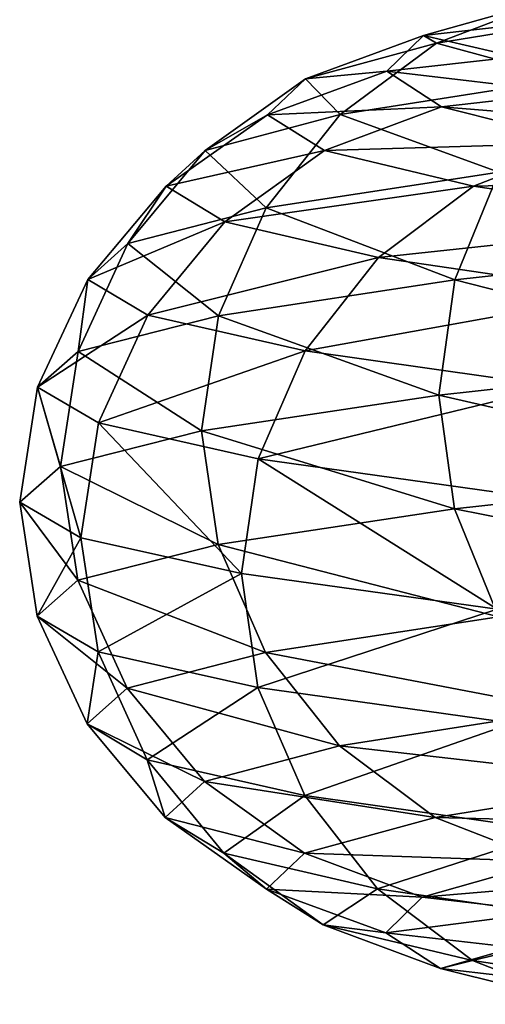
# Model space of a CAD drawing. Header units: metres. Extents: x -109 to 109, y -917 to 389.
# Tile 443 of 656: x -19 to -16.41, y -431.54 to -426.08. Entities that reach past the tile are written whole.
import ezdxf

# ---------------------------------------------------------------- set-up
doc = ezdxf.new("R2010")
doc.units = ezdxf.units.M
doc.layers.add('solid_24503124_XXX_01_SW0001', color=7, linetype='CONTINUOUS')

msp = doc.modelspace()

# ---------------------------------------------------------------- linework, layer by layer
at = {"layer": 'solid_24503124_XXX_01_SW0001'}
for points in [[(-16.056131, -425.9646, 5.463327), (-16.755266, -426.163025, 2.624056), (-16.683445, -426.206177, 5.67678)], [(-16.049801, -426.083038, 2.513572), (-16.755266, -426.163025, 2.624056), (-16.056131, -425.9646, 5.463327)], [(-16.056131, -425.9646, 5.463327), (-16.683445, -426.206177, 5.67678), (-15.460265, -426.007751, 8.457544)], [(-15.460265, -426.007751, 8.457544), (-16.683445, -426.206177, 5.67678), (-15.954819, -426.404236, 8.72809)], [(-16.049801, -426.083038, 2.513572), (-16.243942, -426.281494, -0.280386), (-16.755266, -426.163025, 2.624056)], [(-16.755266, -426.163025, 2.624056), (-17.409895, -426.404602, 2.726578), (-16.683445, -426.206177, 5.67678)], [(-16.755266, -426.163025, 2.624056), (-16.957939, -426.361481, -0.29271), (-17.409895, -426.404602, 2.726578)], [(-16.243942, -426.281494, -0.280386), (-16.957939, -426.361481, -0.29271), (-16.755266, -426.163025, 2.624056)], [(-16.683445, -426.206177, 5.67678), (-17.409895, -426.404602, 2.726578), (-17.217127, -426.602661, 5.858373)], [(-16.683445, -426.206177, 5.67678), (-17.217127, -426.602661, 5.858373), (-15.954819, -426.404236, 8.72809)], [(-16.243942, -426.281494, -0.280386), (-15.953379, -426.479919, -3.066096), (-16.957939, -426.361481, -0.29271)], [(-17.409895, -426.404602, 2.726578), (-17.966814, -426.801117, 2.813797), (-17.217127, -426.602661, 5.858373)], [(-17.409895, -426.404602, 2.726578), (-17.620487, -426.603058, -0.304146), (-17.966814, -426.801117, 2.813797)], [(-16.957939, -426.361481, -0.29271), (-17.620487, -426.603058, -0.304146), (-17.409895, -426.404602, 2.726578)], [(-16.957939, -426.361481, -0.29271), (-16.654606, -426.559906, -3.200865), (-17.620487, -426.603058, -0.304146)], [(-15.954819, -426.404236, 8.72809), (-17.217127, -426.602661, 5.858373), (-16.336105, -426.921997, 8.936674)], [(-15.953379, -426.479919, -3.066096), (-16.654606, -426.559906, -3.200865), (-16.957939, -426.361481, -0.29271)], [(-15.953379, -426.479919, -3.066096), (-15.190537, -426.678345, -5.761078), (-16.654606, -426.559906, -3.200865)], [(-16.654606, -426.559906, -3.200865), (-17.305302, -426.801483, -3.325923), (-17.620487, -426.603058, -0.304146)], [(-16.654606, -426.559906, -3.200865), (-15.858233, -426.758331, -6.014305), (-17.305302, -426.801483, -3.325923)], [(-15.190537, -426.678345, -5.761078), (-15.858233, -426.758331, -6.014305), (-16.654606, -426.559906, -3.200865)], [(-17.620487, -426.603058, -0.304146), (-18.184143, -426.999542, -0.313875), (-17.966814, -426.801117, 2.813797)], [(-17.620487, -426.603058, -0.304146), (-17.305302, -426.801483, -3.325923), (-18.184143, -426.999542, -0.313875)], [(-17.217127, -426.602661, 5.858373), (-17.966814, -426.801117, 2.813797), (-17.62858, -427.120422, 5.998375)], [(-17.217127, -426.602661, 5.858373), (-17.62858, -427.120422, 5.998375), (-16.336105, -426.921997, 8.936674)], [(-15.858233, -426.758331, -6.014305), (-16.477816, -426.999908, -6.249284), (-17.305302, -426.801483, -3.325923)], [(-15.858233, -426.758331, -6.014305), (-14.588918, -426.956757, -8.648151), (-16.477816, -426.999908, -6.249284)], [(-17.966814, -426.801117, 2.813797), (-18.396185, -427.318878, 2.881042), (-17.62858, -427.120422, 5.998375)], [(-17.966814, -426.801117, 2.813797), (-18.184143, -426.999542, -0.313875), (-18.396185, -427.318878, 2.881042)], [(-17.305302, -426.801483, -3.325923), (-17.858875, -427.197968, -3.432315), (-18.184143, -426.999542, -0.313875)], [(-17.305302, -426.801483, -3.325923), (-16.477816, -426.999908, -6.249284), (-17.858875, -427.197968, -3.432315)], [(-16.336105, -426.921997, 8.936674), (-17.62858, -427.120422, 5.998375), (-16.581442, -427.520599, 9.070885)], [(-16.336105, -426.921997, 8.936674), (-16.581442, -427.520599, 9.070885), (-14.776811, -427.322174, 11.784294)], [(-14.588918, -426.956757, -8.648151), (-15.158907, -427.198334, -8.986035), (-16.477816, -426.999908, -6.249284)], [(-18.184143, -426.999542, -0.313875), (-18.618708, -427.517303, -0.321376), (-18.396185, -427.318878, 2.881042)], [(-18.184143, -426.999542, -0.313875), (-17.858875, -427.197968, -3.432315), (-18.618708, -427.517303, -0.321376)], [(-16.477816, -426.999908, -6.249284), (-17.004919, -427.396393, -6.449191), (-17.858875, -427.197968, -3.432315)], [(-16.477816, -426.999908, -6.249284), (-15.158907, -427.198334, -8.986035), (-17.004919, -427.396393, -6.449191)], [(-17.62858, -427.120422, 5.998375), (-18.396185, -427.318878, 2.881042), (-17.893326, -427.719025, 6.088459)], [(-17.62858, -427.120422, 5.998375), (-17.893326, -427.719025, 6.088459), (-16.581442, -427.520599, 9.070885)], [(-17.858875, -427.197968, -3.432315), (-18.285666, -427.715729, -3.51434), (-18.618708, -427.517303, -0.321376)], [(-17.858875, -427.197968, -3.432315), (-17.004919, -427.396393, -6.449191), (-18.285666, -427.715729, -3.51434)], [(-15.158907, -427.198334, -8.986035), (-15.643821, -427.594818, -9.273487), (-17.004919, -427.396393, -6.449191)], [(-18.396185, -427.318878, 2.881042), (-18.672459, -427.91745, 2.924309), (-17.893326, -427.719025, 6.088459)], [(-18.396185, -427.318878, 2.881042), (-18.618708, -427.517303, -0.321376), (-18.672459, -427.91745, 2.924309)], [(-14.776811, -427.322174, 11.784294), (-16.581442, -427.520599, 9.070885), (-14.853803, -427.96048, 11.846251)], [(-17.004919, -427.396393, -6.449191), (-17.411303, -427.914154, -6.603313), (-18.285666, -427.715729, -3.51434)], [(-17.004919, -427.396393, -6.449191), (-15.643821, -427.594818, -9.273487), (-17.411303, -427.914154, -6.603313)], [(-18.618708, -427.517303, -0.321376), (-18.898323, -428.115906, -0.326203), (-18.672459, -427.91745, 2.924309)], [(-18.618708, -427.517303, -0.321376), (-18.285666, -427.715729, -3.51434), (-18.898323, -428.115906, -0.326203)], [(-16.581442, -427.520599, 9.070885), (-17.893326, -427.719025, 6.088459), (-16.67062, -428.159271, 9.113787)], [(-16.581442, -427.520599, 9.070885), (-16.67062, -428.159271, 9.113787), (-14.853803, -427.96048, 11.846251)], [(-15.643821, -427.594818, -9.273487), (-16.017675, -428.112579, -9.495104), (-17.411303, -427.914154, -6.603313)], [(-18.285666, -427.715729, -3.51434), (-18.56028, -428.314331, -3.567118), (-18.898323, -428.115906, -0.326203)], [(-17.893326, -427.719025, 6.088459), (-18.672459, -427.91745, 2.924309), (-17.986904, -428.357391, 6.120234)], [(-18.285666, -427.715729, -3.51434), (-17.411303, -427.914154, -6.603313), (-18.56028, -428.314331, -3.567118)], [(-17.893326, -427.719025, 6.088459), (-17.986904, -428.357391, 6.120234), (-16.67062, -428.159271, 9.113787)], [(-18.672459, -427.91745, 2.924309), (-18.898323, -428.115906, -0.326203), (-18.771244, -428.556274, 2.932244)], [(-18.672459, -427.91745, 2.924309), (-18.771244, -428.556274, 2.932244), (-17.986904, -428.357391, 6.120234)], [(-17.411303, -427.914154, -6.603313), (-17.672785, -428.512756, -6.702482), (-18.56028, -428.314331, -3.567118)], [(-17.411303, -427.914154, -6.603313), (-16.017675, -428.112579, -9.495104), (-17.672785, -428.512756, -6.702482)], [(-14.853803, -427.96048, 11.846251), (-16.67062, -428.159271, 9.113787), (-14.778316, -428.592621, 11.785494)], [(-18.898323, -428.115906, -0.326203), (-18.658392, -428.952332, -3.580218), (-18.997162, -428.75415, -0.326376)], [(-18.898323, -428.115906, -0.326203), (-18.997162, -428.75415, -0.326376), (-18.771244, -428.556274, 2.932244)], [(-18.898323, -428.115906, -0.326203), (-18.56028, -428.314331, -3.567118), (-18.658392, -428.952332, -3.580218)], [(-16.67062, -428.159271, 9.113787), (-17.986904, -428.357391, 6.120234), (-16.58313, -428.791046, 9.071809)], [(-16.017675, -428.112579, -9.495104), (-16.25823, -428.711182, -9.637702), (-17.672785, -428.512756, -6.702482)], [(-16.67062, -428.159271, 9.113787), (-16.58313, -428.791046, 9.071809), (-14.778316, -428.592621, 11.785494)], [(-18.56028, -428.314331, -3.567118), (-17.765566, -429.151031, -6.736536), (-18.658392, -428.952332, -3.580218)], [(-18.56028, -428.314331, -3.567118), (-17.672785, -428.512756, -6.702482), (-17.765566, -429.151031, -6.736536)], [(-17.986904, -428.357391, 6.120234), (-18.771244, -428.556274, 2.932244), (-17.895147, -428.989471, 6.089079)], [(-17.986904, -428.357391, 6.120234), (-17.895147, -428.989471, 6.089079), (-16.58313, -428.791046, 9.071809)], [(-17.672785, -428.512756, -6.702482), (-16.345676, -429.349243, -9.683985), (-17.765566, -429.151031, -6.736536)], [(-17.672785, -428.512756, -6.702482), (-16.25823, -428.711182, -9.637702), (-16.345676, -429.349243, -9.683985)], [(-18.771244, -428.556274, 2.932244), (-18.997162, -428.75415, -0.326376), (-18.67436, -429.187927, 2.924607)], [(-18.771244, -428.556274, 2.932244), (-18.67436, -429.187927, 2.924607), (-17.895147, -428.989471, 6.089079)], [(-14.778316, -428.592621, 11.785494), (-16.58313, -428.791046, 9.071809), (-14.560993, -429.191833, 11.612183)], [(-18.997162, -428.75415, -0.326376), (-18.900248, -429.386353, -0.326236), (-18.67436, -429.187927, 2.924607)], [(-18.997162, -428.75415, -0.326376), (-18.658392, -428.952332, -3.580218), (-18.900248, -429.386353, -0.326236)], [(-16.58313, -428.791046, 9.071809), (-17.895147, -428.989471, 6.089079), (-16.339268, -429.390259, 8.938403)], [(-16.58313, -428.791046, 9.071809), (-16.339268, -429.390259, 8.938403), (-14.560993, -429.191833, 11.612183)], [(-18.658392, -428.952332, -3.580218), (-18.56217, -429.584778, -3.567482), (-18.900248, -429.386353, -0.326236)], [(-18.658392, -428.952332, -3.580218), (-17.765566, -429.151031, -6.736536), (-18.56217, -429.584778, -3.567482)], [(-17.895147, -428.989471, 6.089079), (-18.67436, -429.187927, 2.924607), (-17.63199, -429.588684, 5.999536)], [(-17.895147, -428.989471, 6.089079), (-17.63199, -429.588684, 5.999536), (-16.339268, -429.390259, 8.938403)], [(-18.67436, -429.187927, 2.924607), (-18.900248, -429.386353, -0.326236), (-18.399744, -429.787109, 2.881599)], [(-18.67436, -429.187927, 2.924607), (-18.399744, -429.787109, 2.881599), (-17.63199, -429.588684, 5.999536)], [(-17.765566, -429.151031, -6.736536), (-17.674583, -429.783203, -6.703164), (-18.56217, -429.584778, -3.567482)], [(-17.765566, -429.151031, -6.736536), (-16.345676, -429.349243, -9.683985), (-17.674583, -429.783203, -6.703164)], [(-16.345676, -429.349243, -9.683985), (-16.259886, -429.981628, -9.638683), (-17.674583, -429.783203, -6.703164)], [(-18.900248, -429.386353, -0.326236), (-18.622309, -429.985535, -0.321438), (-18.399744, -429.787109, 2.881599)], [(-18.900248, -429.386353, -0.326236), (-18.56217, -429.584778, -3.567482), (-18.622309, -429.985535, -0.321438)], [(-16.339268, -429.390259, 8.938403), (-17.63199, -429.588684, 5.999536), (-15.959226, -429.909027, 8.730501)], [(-18.56217, -429.584778, -3.567482), (-18.289204, -430.18399, -3.51502), (-18.622309, -429.985535, -0.321438)], [(-18.56217, -429.584778, -3.567482), (-17.674583, -429.783203, -6.703164), (-18.289204, -430.18399, -3.51502)], [(-17.63199, -429.588684, 5.999536), (-18.399744, -429.787109, 2.881599), (-17.221882, -430.107452, 5.859991)], [(-17.63199, -429.588684, 5.999536), (-17.221882, -430.107452, 5.859991), (-15.959226, -429.909027, 8.730501)], [(-18.399744, -429.787109, 2.881599), (-18.622309, -429.985535, -0.321438), (-17.971777, -430.305878, 2.814575)], [(-18.399744, -429.787109, 2.881599), (-17.971777, -430.305878, 2.814575), (-17.221882, -430.107452, 5.859991)], [(-17.674583, -429.783203, -6.703164), (-17.414671, -430.382416, -6.604591), (-18.289204, -430.18399, -3.51502)], [(-17.674583, -429.783203, -6.703164), (-16.259886, -429.981628, -9.638683), (-17.414671, -430.382416, -6.604591)], [(-15.959226, -429.909027, 8.730501), (-17.221882, -430.107452, 5.859991), (-15.465691, -430.306915, 8.460513)], [(-18.622309, -429.985535, -0.321438), (-18.189165, -430.504303, -0.313962), (-17.971777, -430.305878, 2.814575)], [(-18.622309, -429.985535, -0.321438), (-18.289204, -430.18399, -3.51502), (-18.189165, -430.504303, -0.313962)], [(-16.259886, -429.981628, -9.638683), (-16.020775, -430.580841, -9.496942), (-17.414671, -430.382416, -6.604591)], [(-17.221882, -430.107452, 5.859991), (-17.971777, -430.305878, 2.814575), (-16.689301, -430.505341, 5.678772)], [(-17.221882, -430.107452, 5.859991), (-16.689301, -430.505341, 5.678772), (-15.465691, -430.306915, 8.460513)], [(-18.289204, -430.18399, -3.51502), (-17.863808, -430.702759, -3.433263), (-18.189165, -430.504303, -0.313962)], [(-18.289204, -430.18399, -3.51502), (-17.414671, -430.382416, -6.604591), (-17.863808, -430.702759, -3.433263)], [(-17.971777, -430.305878, 2.814575), (-18.189165, -430.504303, -0.313962), (-17.416006, -430.703796, 2.727535)], [(-17.971777, -430.305878, 2.814575), (-17.416006, -430.703796, 2.727535), (-16.689301, -430.505341, 5.678772)], [(-15.465691, -430.306915, 8.460513), (-16.689301, -430.505341, 5.678772), (-14.885051, -430.55011, 8.142874)], [(-17.414671, -430.382416, -6.604591), (-17.009617, -430.901184, -6.450972), (-17.863808, -430.702759, -3.433263)], [(-17.414671, -430.382416, -6.604591), (-16.020775, -430.580841, -9.496942), (-17.009617, -430.901184, -6.450972)], [(-18.189165, -430.504303, -0.313962), (-17.626671, -430.902222, -0.304253), (-17.416006, -430.703796, 2.727535)], [(-18.189165, -430.504303, -0.313962), (-17.863808, -430.702759, -3.433263), (-17.626671, -430.902222, -0.304253)], [(-16.689301, -430.505341, 5.678772), (-17.416006, -430.703796, 2.727535), (-16.062719, -430.748535, 5.465569)], [(-16.689301, -430.505341, 5.678772), (-16.062719, -430.748535, 5.465569), (-14.885051, -430.55011, 8.142874)], [(-16.020775, -430.580841, -9.496942), (-15.648142, -431.099609, -9.276049), (-17.009617, -430.901184, -6.450972)], [(-17.863808, -430.702759, -3.433263), (-17.311375, -431.100647, -3.32709), (-17.626671, -430.902222, -0.304253)], [(-17.863808, -430.702759, -3.433263), (-17.009617, -430.901184, -6.450972), (-17.311375, -431.100647, -3.32709)], [(-17.416006, -430.703796, 2.727535), (-17.626671, -430.902222, -0.304253), (-16.762142, -430.946991, 2.625133)], [(-17.416006, -430.703796, 2.727535), (-16.762142, -430.946991, 2.625133), (-16.062719, -430.748535, 5.465569)], [(-16.062719, -430.748535, 5.465569), (-16.762142, -430.946991, 2.625133), (-15.386936, -430.830139, 5.235624)], [(-16.762142, -430.946991, 2.625133), (-16.056932, -431.028564, 2.514689), (-15.386936, -430.830139, 5.235624)], [(-17.626671, -430.902222, -0.304253), (-16.964899, -431.145416, -0.29283), (-16.762142, -430.946991, 2.625133)], [(-17.626671, -430.902222, -0.304253), (-17.311375, -431.100647, -3.32709), (-16.964899, -431.145416, -0.29283)], [(-17.009617, -430.901184, -6.450972), (-16.483599, -431.299072, -6.251477), (-17.311375, -431.100647, -3.32709)], [(-17.009617, -430.901184, -6.450972), (-15.648142, -431.099609, -9.276049), (-16.483599, -431.299072, -6.251477)], [(-16.762142, -430.946991, 2.625133), (-16.964899, -431.145416, -0.29283), (-16.056932, -431.028564, 2.514689)], [(-16.964899, -431.145416, -0.29283), (-16.25116, -431.22702, -0.28051), (-16.056932, -431.028564, 2.514689)], [(-17.311375, -431.100647, -3.32709), (-16.66144, -431.343842, -3.202179), (-16.964899, -431.145416, -0.29283)], [(-17.311375, -431.100647, -3.32709), (-16.483599, -431.299072, -6.251477), (-16.66144, -431.343842, -3.202179)], [(-15.648142, -431.099609, -9.276049), (-15.164227, -431.497498, -8.989189), (-16.483599, -431.299072, -6.251477)], [(-16.964899, -431.145416, -0.29283), (-16.66144, -431.343842, -3.202179), (-16.25116, -431.22702, -0.28051)], [(-16.66144, -431.343842, -3.202179), (-15.960467, -431.425446, -3.067458), (-16.25116, -431.22702, -0.28051)], [(-16.483599, -431.299072, -6.251477), (-15.864742, -431.542267, -6.016773), (-16.66144, -431.343842, -3.202179)], [(-16.483599, -431.299072, -6.251477), (-15.164227, -431.497498, -8.989189), (-15.864742, -431.542267, -6.016773)], [(-16.66144, -431.343842, -3.202179), (-15.864742, -431.542267, -6.016773), (-15.960467, -431.425446, -3.067458)]]:
    msp.add_3dface(points, dxfattribs=at)

doc.saveas('drawing.dxf')
